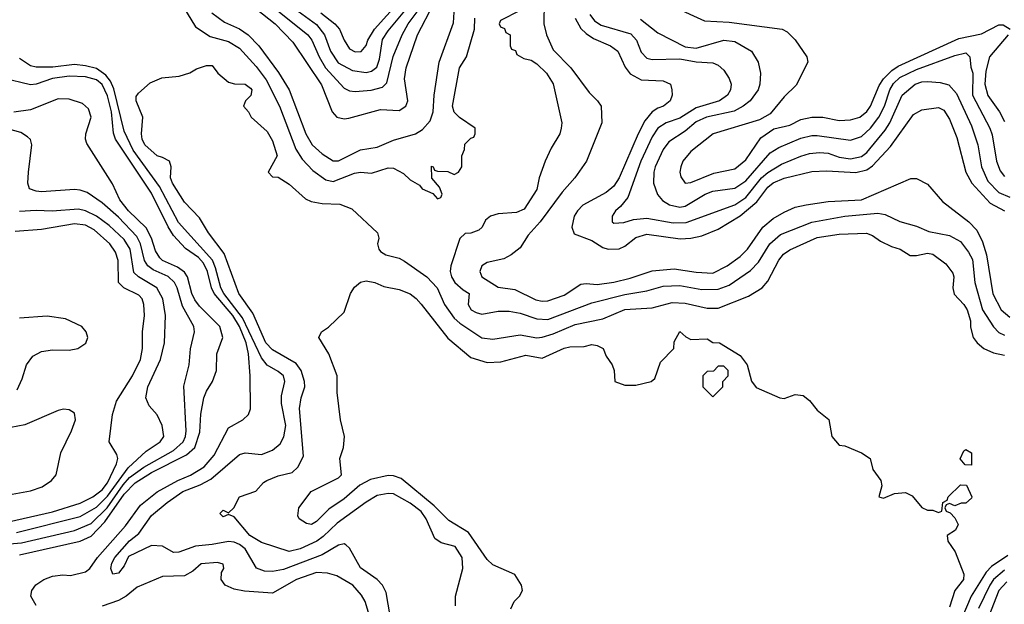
# Model space of a CAD drawing. Header units: inches. Extents: x 1793402 to 1900366, y 320852 to 470679.
# Tile 383 of 604: x 1850591 to 1854170, y 433960 to 436084. Entities that reach past the tile are written whole.
import ezdxf

# ---------------------------------------------------------------- set-up
doc = ezdxf.new("R2010")
doc.units = ezdxf.units.IN
doc.header["$MEASUREMENT"] = 0
doc.layers.add('B8453', color=7, linetype='Continuous')

msp = doc.modelspace()

# ---------------------------------------------------------------- linework, layer by layer
at = {"layer": 'B8453', "color": 4}
for points, elevation in [([(1852498.5, 436230), (1852496.5, 436070), (1852505.7, 436030), (1852530, 435975.5), (1852594.4, 435910), (1852660.3, 435820.3), (1852690.7, 435790), (1852704, 435770), (1852707.3, 435710), (1852650.6, 435570), (1852608, 435510), (1852562.5, 435457.5), (1852483.1, 435350), (1852438.5, 435301.5), (1852410, 435256), (1852377.3, 435230), (1852350, 435215.6), (1852290, 435202.7), (1852271, 435190), (1852262.8, 435170), (1852271, 435150), (1852330, 435113), (1852390, 435104.4), (1852466.6, 435066.6), (1852490, 435061.3), (1852510, 435063.1), (1852570, 435083.1), (1852630, 435123), (1852650, 435126), (1852690, 435122.6), (1852750, 435130.3), (1852810, 435144.6), (1852890, 435172), (1852970, 435179.5), (1853050, 435167.2), (1853110, 435163.7), (1853162.7, 435190), (1853210, 435223.8), (1853235.6, 435250), (1853291.5, 435330), (1853330, 435362.6), (1853370, 435385.3), (1853410, 435403.1), (1853450, 435412), (1853530, 435423.7), (1853650, 435430.2), (1853830, 435506.8), (1853850, 435506.8), (1853890, 435486.8), (1853944.4, 435424.4), (1854040.5, 435350), (1854070, 435319.1), (1854090, 435277.3), (1854104.4, 435230), (1854127.9, 435087.9), (1854158.4, 435030), (1854190, 435003.7)], 296), ([(1851289, 436109), (1851335.1, 436075.1), (1851390, 436051.7), (1851421.3, 436030), (1851459.5, 435990), (1851532, 435892), (1851570.3, 435830), (1851630.7, 435669.3), (1851654, 435630), (1851690, 435597), (1851730, 435572.2), (1851750, 435572), (1851830, 435612), (1851890, 435621.7), (1851950, 435646.3), (1852029.8, 435670.2), (1852054.6, 435685.4), (1852082.7, 435717.3), (1852094.2, 435750), (1852097.7, 435810), (1852115.4, 435930), (1852167.3, 436072.7), (1852175.3, 436190)], 296), ([(1851467.1, 436167.1), (1851638.4, 436030), (1851653.1, 436010), (1851679, 435950), (1851702.3, 435910), (1851770, 435835.5), (1851790, 435825.5), (1851810, 435823), (1851868.3, 435828.3), (1851910, 435839.3), (1851925.4, 435854.6), (1851948.8, 435951.2), (1851981.1, 436030), (1852002.3, 436070), (1852050, 436132)], 308), ([(1851410, 436154.9), (1851519.5, 436070), (1851583.4, 436003.4), (1851687.9, 435847.9), (1851726.4, 435750), (1851744, 435730), (1851770, 435724.2), (1851786.9, 435726.9), (1851902.4, 435757.6), (1851970, 435754.9), (1851994, 435770), (1852001.3, 435790), (1851989.7, 435870), (1851995.8, 435910), (1852036.9, 436030), (1852096.1, 436143.9)], 304), ([(1851550, 436154), (1851670, 436067), (1851698.9, 436030), (1851720.3, 435970), (1851748.3, 435928.3), (1851799.9, 435899.9), (1851850, 435893.1), (1851870, 435897), (1851888.5, 435911.5), (1851898.8, 435941.2), (1851910, 436013), (1851930, 436044.4), (1852014.3, 436145.7)], 312), ([(1851684.9, 436110), (1851735.8, 436070), (1851753.4, 436050), (1851770.4, 436010), (1851790, 435979.1), (1851810, 435968), (1851831.4, 435968.6), (1851849.7, 435990.3), (1851855.8, 436010), (1851881, 436050), (1851970, 436148.9)], 316), ([(1851186, 436130), (1851230, 436059.1), (1851283.6, 436023.6), (1851350, 436004.9), (1851390, 435980.5), (1851450, 435914.9), (1851486.5, 435866.5), (1851534.9, 435770), (1851594.5, 435614.5), (1851617.4, 435577.4), (1851656.7, 435536.7), (1851703.1, 435503.1), (1851730, 435496.4), (1851807.1, 435527.1), (1851830, 435530.6), (1851870, 435526.8), (1851930, 435546), (1851950, 435544.7), (1851985.4, 435525.4), (1852010, 435502), (1852043.6, 435483.6), (1852054, 435470), (1852092.7, 435452.7), (1852110, 435434), (1852122, 435438), (1852126, 435450), (1852116.4, 435476.4), (1852088.4, 435508.4), (1852087.3, 435552.7), (1852094, 435550), (1852098, 435538), (1852110, 435534), (1852147.3, 435532.7), (1852170, 435522), (1852186, 435530), (1852198, 435550), (1852198, 435590), (1852207.3, 435612.7), (1852208.4, 435631.6), (1852230, 435654), (1852242, 435658), (1852246, 435670), (1852246, 435690), (1852188.9, 435728.9), (1852170, 435748), (1852164, 435770), (1852189.4, 435910), (1852215.3, 435950), (1852244, 436050), (1852245.2, 436090)], 292), ([(1852410, 436118), (1852338, 436082), (1852334, 436070), (1852338, 436058), (1852352.7, 436052.7), (1852358, 436038), (1852374, 436030), (1852374, 435990), (1852378, 435978), (1852392.7, 435972.7), (1852398, 435958), (1852423.6, 435943.6), (1852450, 435938), (1852470, 435924.7), (1852506, 435890), (1852530, 435851.3), (1852561, 435710), (1852558.8, 435690), (1852554, 435670), (1852522.5, 435617.5), (1852501, 435570), (1852478.8, 435510), (1852470, 435468), (1852424, 435396), (1852396.7, 435383.3), (1852330, 435379.5), (1852302, 435370), (1852283.5, 435356.5), (1852271.3, 435330), (1852259.8, 435320.2), (1852230, 435308.7), (1852210, 435308), (1852191.1, 435288.9), (1852157.3, 435190), (1852155.5, 435170), (1852160.4, 435150), (1852172.7, 435130), (1852202.8, 435102.8), (1852224.7, 435090), (1852221, 435050), (1852231.3, 435030), (1852250, 435020.7), (1852270, 435014), (1852330, 435025.5), (1852370, 435025.5), (1852410, 435017.6), (1852470, 434997.6), (1852510, 434995.3), (1852670, 435055.3), (1852790, 435086.3), (1852870, 435098.7), (1852930, 435116.5), (1852990, 435118.9), (1853070, 435104.2), (1853130, 435105.3), (1853170, 435120.3), (1853247.5, 435172.5), (1853276.3, 435203.7), (1853317.6, 435270), (1853356.1, 435303.9), (1853470, 435348.7), (1853590, 435370.3), (1853710, 435382), (1853736.7, 435376.7), (1853790, 435350.6), (1853850, 435334), (1853895.2, 435315.2), (1853970, 435300.5), (1854010, 435278), (1854039.9, 435239.9), (1854053.6, 435213.6), (1854062, 435130), (1854090.2, 435030.2), (1854130, 434968.2), (1854150, 434948.2), (1854170, 434938.4)], 292), ([(1852662.9, 436102.9), (1852680.2, 436080.2), (1852704.3, 436064.3), (1852812.7, 436032.7), (1852832.7, 436010), (1852850, 435966), (1852870, 435944.9), (1852890, 435940.4), (1852990, 435941.7), (1853050, 435931.5), (1853110, 435927.7), (1853130, 435918.8), (1853150, 435901), (1853170, 435871.3), (1853177.3, 435850), (1853174, 435830), (1853164, 435810), (1853134.8, 435790), (1853050, 435763.9), (1852990, 435726.9), (1852940.7, 435710), (1852910.2, 435689.8), (1852890, 435659.3), (1852848.9, 435570), (1852801.4, 435438.6), (1852774.6, 435405.4), (1852756, 435390), (1852744.7, 435370), (1852744.7, 435350), (1852750, 435344.7), (1852787.1, 435347.1), (1852822, 435358), (1852870, 435363.7), (1852965.7, 435345.7), (1853013, 435347), (1853190, 435411.7), (1853230, 435438.9), (1853287.6, 435510), (1853310, 435529.1), (1853360, 435560), (1853430, 435588.7), (1853462, 435598), (1853498, 435602), (1853530, 435598.9), (1853570, 435584.9), (1853610, 435578.9), (1853650, 435587), (1853670, 435601.6), (1853737.2, 435682.8), (1853753.7, 435710), (1853798.4, 435810), (1853846, 435850), (1853870, 435858.7), (1853890, 435859.5), (1853936.4, 435856.4), (1853968.2, 435848.2), (1853996.1, 435816.1), (1854050, 435698.8), (1854073.4, 435630), (1854087.2, 435550), (1854110, 435498), (1854150, 435457), (1854190, 435439.6)], 308), ([(1852970.3, 436130.3), (1853079.8, 436079.8), (1853170, 436075.3), (1853362, 436050), (1853379.9, 436039.9), (1853410, 436011), (1853451.3, 435950), (1853456, 435930), (1853413.2, 435846.8), (1853370, 435804), (1853318, 435742), (1853279.9, 435720.1), (1853111, 435670), (1853030, 435605.2), (1853000.7, 435570), (1852994, 435550), (1852990.7, 435530), (1852993.7, 435513.7), (1853010, 435491), (1853030, 435493.4), (1853113.6, 435526.4), (1853190, 435543.1), (1853230, 435575.5), (1853284.4, 435655.6), (1853331.9, 435688.1), (1853390, 435701.3), (1853430, 435721.6), (1853470, 435730.6), (1853510, 435730.5), (1853570, 435717.6), (1853610, 435720.4), (1853644, 435730), (1853670, 435750.6), (1853683.6, 435770), (1853715, 435845), (1853730.6, 435869.4), (1853760.4, 435899.6), (1853783.8, 435916.2), (1854004, 436016), (1854087, 436033), (1854150, 436066), (1854165.8, 436065.8), (1854190.6, 436050)], 316), ([(1852610.3, 436090), (1852630, 436053), (1852650, 436034), (1852676.7, 436016.7), (1852738.8, 435990), (1852764.9, 435970), (1852791.7, 435911.7), (1852810, 435888.2), (1852850, 435866), (1852930, 435862.8), (1852956, 435850), (1852961, 435830), (1852962.8, 435810), (1852954.8, 435790), (1852931, 435770), (1852910, 435762.9), (1852890, 435749.6), (1852863.4, 435716.6), (1852839, 435670), (1852770.2, 435509.8), (1852750, 435479.5), (1852723, 435457), (1852638, 435410), (1852618.4, 435390), (1852606.7, 435370), (1852598, 435330), (1852606.7, 435306.7), (1852670, 435282.4), (1852710, 435257), (1852730, 435250.3), (1852770, 435252), (1852790, 435262), (1852830, 435293.4), (1852870, 435305.7), (1852991.3, 435288.7), (1853030, 435290.3), (1853070, 435299.5), (1853130, 435323.1), (1853210, 435371.5), (1853270, 435423.1), (1853310, 435475.3), (1853330, 435491.6), (1853370, 435508.9), (1853470, 435533.4), (1853524.9, 435535.1), (1853630, 435529), (1853670, 435539), (1853690, 435553.1), (1853755.8, 435624.2), (1853840.1, 435739.9), (1853870, 435757.1), (1853930, 435765.5), (1853950, 435756.3), (1853970, 435722.8), (1853996.7, 435656.7), (1854030.3, 435530), (1854051.8, 435490), (1854117.8, 435417.8), (1854170.2, 435390.2)], 304), ([(1852846.9, 436086.9), (1852910, 436036.3), (1853010, 435986.3), (1853050, 435980.9), (1853150, 436010.4), (1853190, 436005.5), (1853250.4, 435970.4), (1853274.8, 435930), (1853284, 435890), (1853280.5, 435850), (1853275.5, 435830), (1853246.4, 435790), (1853220.5, 435770), (1853187.4, 435752.6), (1853086.8, 435730), (1853050, 435712.8), (1853010, 435679.7), (1852950, 435640.7), (1852930, 435612.3), (1852901.1, 435550), (1852895.8, 435530), (1852894.9, 435490), (1852908.8, 435448.8), (1852927.6, 435427.6), (1852952.1, 435412.1), (1852990, 435403.1), (1853010, 435406.7), (1853082.7, 435450), (1853110, 435461.3), (1853190, 435472.2), (1853230, 435498.7), (1853319, 435601), (1853350, 435619.5), (1853430, 435653.7), (1853470, 435663.7), (1853490, 435663.7), (1853610, 435646.4), (1853650, 435660.3), (1853683, 435690), (1853713.5, 435730), (1853733.8, 435770), (1853753.3, 435830), (1853767.2, 435852.8), (1853790, 435874), (1853850, 435903.9), (1853990, 435954.9), (1854030, 435964), (1854044, 435950), (1854048, 435912), (1854055.3, 435890), (1854054.3, 435810), (1854117.6, 435690), (1854126, 435666), (1854141.7, 435570), (1854154.9, 435534.9), (1854170, 435514.9)], 312), ([(1854183.8, 436030), (1854116.1, 435950), (1854102.9, 435897.1), (1854098.4, 435850), (1854109.3, 435809.3), (1854152, 435750), (1854170, 435714)], 316), ([(1851937.6, 433917.6), (1851922.5, 434002.5), (1851909.6, 434029.6), (1851889.6, 434049.6), (1851830, 434092.7), (1851790, 434164), (1851776.2, 434176.2), (1851770, 434179.3), (1851750, 434174.5), (1851690, 434139.7), (1851550, 434086.6), (1851510, 434078.7), (1851481, 434081), (1851451.7, 434091.7), (1851410, 434161.6), (1851390, 434177.7), (1851370, 434186), (1851350, 434188.4), (1851290, 434176.9), (1851230, 434171.5), (1851168.9, 434148.9), (1851150, 434148.7), (1851110, 434171.6), (1851070, 434173.6), (1850986.7, 434133.3), (1850970, 434099.3), (1850950, 434072.7), (1850928.7, 434070), (1850922, 434090), (1850925.1, 434110), (1850936.2, 434130), (1850990, 434190.4), (1851023.3, 434216.7), (1851070, 434283), (1851126.6, 434330), (1851183.7, 434370), (1851246.3, 434393.7), (1851285.1, 434414.9), (1851390, 434504), (1851410, 434510.6), (1851470, 434504.4), (1851510, 434520.4), (1851537.3, 434542.7), (1851551, 434569), (1851558.3, 434610), (1851542, 434690), (1851542.3, 434717.7), (1851554, 434770), (1851549.3, 434790), (1851530, 434806.6), (1851490, 434829.4), (1851470, 434856.2), (1851401.1, 435001.1), (1851332.8, 435090), (1851322, 435110), (1851303, 435183), (1851291.2, 435211.2), (1851167.5, 435347.5), (1851098.8, 435478.8), (1851003.1, 435610), (1850970, 435679.3), (1850932.9, 435832.9), (1850920.7, 435860.7), (1850903.5, 435883.5), (1850870, 435906.6), (1850830, 435916.4), (1850790, 435922), (1850711.5, 435911.5), (1850650, 435912.3), (1850630, 435917.2), (1850590, 435944)], 292), ([(1852174.8, 433954.8), (1852175.1, 433990), (1852201.2, 434090), (1852199.3, 434130), (1852173.2, 434170), (1852123.2, 434183.2), (1852099.5, 434199.5), (1852068, 434270), (1852050, 434296.9), (1852010, 434328), (1851950, 434361.6), (1851930, 434362.9), (1851890, 434355.1), (1851850, 434331.6), (1851744.8, 434255.2), (1851693.7, 434206.3), (1851670.5, 434190), (1851610, 434161.1), (1851570, 434151.8), (1851470, 434185.1), (1851427, 434210), (1851370, 434278), (1851350, 434286), (1851330, 434278), (1851318, 434290), (1851330, 434302), (1851350, 434292), (1851369.2, 434310.8), (1851389.6, 434350.4), (1851449.3, 434370.7), (1851477, 434403), (1851488.7, 434410), (1851530, 434427.3), (1851581.2, 434438.8), (1851602, 434458), (1851622, 434498), (1851608, 434672), (1851614, 434710), (1851627.3, 434750), (1851626, 434770), (1851613.3, 434810), (1851595.2, 434835.2), (1851510, 434885.1), (1851485.1, 434910), (1851437.6, 435017.6), (1851387.3, 435090), (1851334.5, 435234.5), (1851277.2, 435310), (1851244.9, 435364.9), (1851190, 435421.2), (1851146, 435490), (1851138.4, 435510), (1851141.2, 435550), (1851135.3, 435570), (1851110, 435584), (1851090, 435589.2), (1851045.6, 435630), (1851035.6, 435650), (1851033.6, 435670), (1851038, 435730), (1851014, 435790), (1851014.6, 435805.4), (1851022, 435818), (1851064.8, 435855.2), (1851106.8, 435873.2), (1851170, 435878.8), (1851209.1, 435890.9), (1851233.6, 435906.4), (1851270, 435918), (1851290, 435918), (1851311.3, 435890), (1851350, 435858), (1851371.1, 435851.1), (1851410, 435850.8), (1851430, 435836), (1851434, 435830), (1851430.8, 435809.2), (1851412, 435790), (1851404.7, 435770), (1851422, 435750), (1851432, 435730), (1851490, 435678), (1851510, 435644.7), (1851526, 435590), (1851494, 435530), (1851510, 435514), (1851530, 435512), (1851570, 435486.8), (1851630, 435434), (1851650, 435424), (1851690, 435416.3), (1851753.8, 435413.8), (1851797.6, 435397.6), (1851891.3, 435310), (1851896, 435290), (1851891, 435270), (1851896, 435250), (1851902.5, 435242.5), (1851922, 435230), (1851970, 435217.3), (1851990, 435207.3), (1852070.2, 435150.2), (1852108.2, 435110), (1852135.3, 435050), (1852170, 435000.4), (1852190, 434982), (1852270, 434928.5), (1852310, 434923.8), (1852410, 434939.5), (1852470, 434928.8), (1852490, 434930.3), (1852530, 434942.3), (1852610, 434977.4), (1852710, 434997), (1852790, 435031.7), (1852890, 435037.6), (1852962.8, 435057.2), (1853010, 435054.9), (1853090, 435035.8), (1853130, 435036.4), (1853240.1, 435079.9), (1853289.7, 435110.3), (1853310, 435134.8), (1853350, 435210.6), (1853367.6, 435232.4), (1853390, 435248.4), (1853490, 435293.1), (1853570, 435305.7), (1853668.3, 435308.3), (1853690, 435300.7), (1853719.1, 435279.1), (1853759.8, 435259.8), (1853791.3, 435250), (1853827.1, 435227.1), (1853850, 435227.3), (1853890, 435236.4), (1853910, 435232.4), (1853957.7, 435197.7), (1853982.8, 435162.8), (1853986, 435150), (1853982.4, 435110), (1853987.1, 435087.1), (1854022, 435050), (1854034.4, 435030), (1854047.3, 434990), (1854047.3, 434967.3), (1854056, 434930), (1854070.7, 434910), (1854094.8, 434890), (1854130, 434874), (1854170, 434865.5)], 288), ([(1850650, 433956), (1850631.6, 433990), (1850635.1, 434010), (1850649.8, 434030.2), (1850678.4, 434050), (1850710, 434062), (1850747.1, 434067.1), (1850775.3, 434064.7), (1850830, 434078), (1850846, 434090), (1850873.3, 434130), (1850975.1, 434244.9), (1851030, 434320.3), (1851090, 434368.9), (1851165.1, 434410), (1851211.3, 434428.7), (1851261, 434459), (1851298.1, 434501.8), (1851350, 434600.7), (1851402, 434630), (1851422, 434650), (1851429.2, 434670.8), (1851428.2, 434790), (1851422.4, 434870), (1851414, 434910), (1851389.2, 434970), (1851366, 435010), (1851297.1, 435090), (1851288.1, 435110), (1851273.8, 435170), (1851259.3, 435199.3), (1851240.3, 435220.3), (1851193.6, 435253.6), (1851150, 435299.7), (1851130, 435331.6), (1851070, 435453.6), (1850939.3, 435650), (1850932.2, 435672.2), (1850925, 435750), (1850910, 435807.3), (1850890, 435848.4), (1850870, 435865.6), (1850830, 435877.1), (1850770, 435879), (1850710, 435870.7), (1850650, 435849.8), (1850630, 435847.9), (1850530, 435872.1)], 296), ([(1850590, 434139.6), (1850810, 434189.2), (1850850, 434208), (1850900.8, 434259.2), (1850970, 434359.7), (1851010, 434401.6), (1851070, 434438.9), (1851197.3, 434502.7), (1851227.3, 434530), (1851245.7, 434585.7), (1851248.7, 434651.3), (1851260.5, 434710), (1851270, 434734.8), (1851291.8, 434770), (1851305.6, 434810), (1851307.6, 434870), (1851329.7, 434930), (1851317.7, 434970), (1851243.9, 435043.9), (1851226.8, 435066.8), (1851216.1, 435090), (1851201, 435150), (1851190, 435167.6), (1851164.9, 435184.9), (1851109.8, 435209.8), (1851099.6, 435219.6), (1851084.2, 435244.2), (1851069.8, 435290), (1851050, 435327.6), (1850986.6, 435390), (1850954.7, 435430), (1850927.9, 435487.9), (1850834.5, 435634.5), (1850829.6, 435650), (1850831.3, 435670), (1850851.1, 435730), (1850840.8, 435760.8), (1850819.4, 435779.4), (1850770, 435795.4), (1850730, 435797.3), (1850630, 435757.4), (1850570, 435748)], 304), ([(1850410, 434167.4), (1850597, 434183), (1850790, 434228), (1850850, 434253.4), (1850909, 434310), (1850966.3, 434393.7), (1850990, 434420.6), (1851041.9, 434458.1), (1851150, 434518.5), (1851184.7, 434550), (1851194, 434570), (1851195.4, 434590), (1851187.2, 434752.8), (1851206.6, 434830), (1851211.9, 434888.1), (1851226, 434950), (1851223.7, 434970), (1851183.1, 435043.1), (1851163.5, 435110), (1851153, 435130), (1851130.7, 435150.7), (1851075.3, 435175.3), (1851056.3, 435190), (1851043.9, 435210), (1851029.8, 435270), (1851016.5, 435296.5), (1850950, 435366.6), (1850890, 435418.7), (1850836.1, 435456.1), (1850810, 435464.5), (1850790, 435467), (1850670, 435459.5), (1850650, 435460.9), (1850626, 435470), (1850620.9, 435490), (1850622.9, 435530), (1850635.1, 435630), (1850629.4, 435649.4), (1850618.9, 435658.9), (1850594.5, 435674.5), (1850530, 435692.8)], 308), ([(1850579.6, 434220.4), (1850810, 434278.5), (1850870, 434312.6), (1850910, 434353.4), (1850984.5, 434455.5), (1851050, 434517.1), (1851101.2, 434550), (1851114.5, 434570), (1851109, 434610), (1851090, 434648), (1851061.5, 434681.5), (1851049.4, 434710), (1851057, 434750), (1851102.9, 434850), (1851117.6, 434910), (1851120.5, 435010), (1851111.5, 435070), (1851089.6, 435110), (1851022, 435150), (1851005.7, 435165.7), (1850992, 435250), (1850970, 435286), (1850916.1, 435336.1), (1850870, 435371.1), (1850830, 435389.7), (1850804.4, 435395.6), (1850708.2, 435388.2), (1850650, 435391.2), (1850590, 435388)], 312), ([(1850550, 434260.2), (1850710, 434295.8), (1850810, 434327.7), (1850856.9, 434350), (1850890, 434376), (1850910, 434401.1), (1850943, 434470), (1850947, 434490), (1850944.1, 434504.1), (1850916, 434550), (1850927.6, 434650), (1850942.3, 434697.7), (1851000.5, 434790), (1851029.6, 434850), (1851037.6, 434890), (1851037, 434950), (1851044.5, 435010), (1851041.6, 435050), (1851035.6, 435070), (1851023.8, 435083.8), (1850969.7, 435109.7), (1850949.7, 435129.7), (1850948.3, 435210), (1850939.5, 435239.5), (1850918.7, 435270), (1850861.3, 435321.3), (1850830, 435337.7), (1850790, 435342.3), (1850670, 435322.4), (1850574.8, 435314.8)], 316), ([(1852376.4, 433943.6), (1852388, 433970), (1852408, 433990), (1852418, 434010), (1852415.3, 434030), (1852390, 434068), (1852310, 434104), (1852290, 434122.7), (1852221.5, 434221.5), (1852150, 434265.1), (1852097.5, 434317.5), (1851977, 434417), (1851950, 434426.6), (1851930, 434428), (1851865.8, 434414.1), (1851826.6, 434393.4), (1851770, 434342.9), (1851714.4, 434305.6), (1851670, 434260.9), (1851651, 434250), (1851633.2, 434253.2), (1851606, 434270), (1851602, 434282), (1851605.2, 434310), (1851650, 434370.5), (1851750, 434419.1), (1851760.9, 434430), (1851754.7, 434490), (1851768.2, 434530), (1851771.3, 434570), (1851757.4, 434630), (1851744.5, 434730), (1851745.2, 434790), (1851714, 434870), (1851678, 434930), (1851688, 434950), (1851712.9, 434967.1), (1851770, 435022), (1851793.2, 435090), (1851807.3, 435112.7), (1851829.6, 435130.4), (1851850, 435135.5), (1851882, 435130), (1851914.6, 435114.6), (1851970, 435103.8), (1852010, 435088), (1852031.8, 435071.8), (1852050, 435050.7), (1852146.6, 434926.6), (1852230, 434857.3), (1852290, 434839.1), (1852339.1, 434840.9), (1852430, 434865.5), (1852490, 434854), (1852570, 434890.4), (1852590, 434895.5), (1852643.1, 434896.9), (1852670, 434904.7), (1852690, 434901), (1852711, 434890), (1852722, 434862), (1852744.7, 434830), (1852751, 434810), (1852754, 434770), (1852790, 434756), (1852830, 434756), (1852886, 434770), (1852899, 434781), (1852920.2, 434839.8), (1852968.7, 434890), (1852970, 434914), (1852990, 434951.3), (1853011.6, 434931.6), (1853030, 434922), (1853090, 434924.7), (1853110, 434912), (1853134, 434910), (1853210, 434864.7), (1853234.8, 434830), (1853250.9, 434770.9), (1853267.3, 434747.3), (1853354, 434710), (1853370, 434707.7), (1853410, 434723), (1853439, 434719), (1853461.1, 434701.1), (1853490, 434666), (1853531.3, 434631.3), (1853542.8, 434570), (1853570, 434538), (1853590, 434536), (1853650.6, 434510.6), (1853682, 434490), (1853691.3, 434450), (1853721, 434410), (1853724.7, 434390), (1853714, 434350), (1853730, 434346), (1853770, 434362.8), (1853810, 434366), (1853834.4, 434354.4), (1853870, 434312), (1853890, 434302), (1853910, 434302), (1853930, 434294), (1853942, 434298), (1853946, 434330), (1853962, 434338), (1853966, 434350), (1854010, 434394), (1854032.7, 434392.7), (1854052, 434350), (1854050, 434346), (1854030, 434328), (1854012.7, 434327.3), (1853990, 434318), (1853970, 434326), (1853958, 434322), (1853954, 434310), (1853958, 434298), (1853972.7, 434292.7), (1853990, 434274), (1854002, 434250), (1853992, 434230), (1853962, 434210), (1853964.7, 434190), (1853990.5, 434150.5), (1854022.4, 434070), (1854021.6, 434050), (1853990.3, 434009.7), (1853970.4, 433950)], 284), ([(1850581, 434739), (1850600.1, 434779.9), (1850615.6, 434830), (1850638.6, 434861.4), (1850670, 434879.3), (1850710, 434884.4), (1850770, 434883.1), (1850802, 434890), (1850831.5, 434908.5), (1850838, 434930), (1850832, 434950), (1850816, 434970), (1850757.7, 434997.7), (1850690, 435007), (1850590, 434999.3)], 324), ([(1850550, 434358), (1850630, 434371.8), (1850672.9, 434387.1), (1850706.6, 434410), (1850723.7, 434430), (1850740.5, 434510), (1850779.6, 434590), (1850794, 434630), (1850790, 434654), (1850770, 434666.6), (1850750, 434669.4), (1850730, 434664.5), (1850610, 434612.7), (1850558, 434602)], 324), ([(1854182.2, 434137.8), (1854123.2, 434096.8), (1854103.4, 434076.6), (1854048.9, 433990), (1854015.6, 433910)], 288), ([(1851858, 433930), (1851846, 433970), (1851833, 433993), (1851802, 434030), (1851743.8, 434063.8), (1851710, 434073.3), (1851670, 434075.4), (1851596.3, 434050), (1851510, 434000.7), (1851408.2, 434008.2), (1851370, 434015.6), (1851337.2, 434030), (1851322.7, 434050), (1851324.1, 434075.9), (1851333.2, 434090), (1851330, 434106), (1851310, 434112.3), (1851250, 434107), (1851220, 434080), (1851190, 434063.9), (1851110, 434061.6), (1851018.3, 434021.7), (1850978, 433990), (1850950, 433974.3), (1850890, 433953.6)], 296), ([(1854170, 434084.5), (1854130.2, 434050), (1854116.5, 434030), (1854075.5, 433944.5)], 292), ([(1854178.7, 434041.3), (1854150.3, 434010), (1854105.2, 433894.8)], 296)]:
    msp.add_lwpolyline(points, dxfattribs=dict(at, elevation=elevation))
at = {"layer": 'B8453', "color": 4, "elevation": 284}
for points in [[(1853150, 434826), (1853130, 434826), (1853112.7, 434807.3), (1853090, 434806), (1853074, 434790), (1853074, 434750), (1853110, 434714), (1853146, 434750), (1853146, 434770), (1853166, 434790), (1853166, 434810)], [(1854050, 434466), (1854027.3, 434467.3), (1854008.7, 434488.7), (1854022, 434518), (1854030, 434522), (1854050.6, 434510.6)]]:
    msp.add_lwpolyline(points, close=True, dxfattribs=at)

doc.saveas('drawing.dxf')
